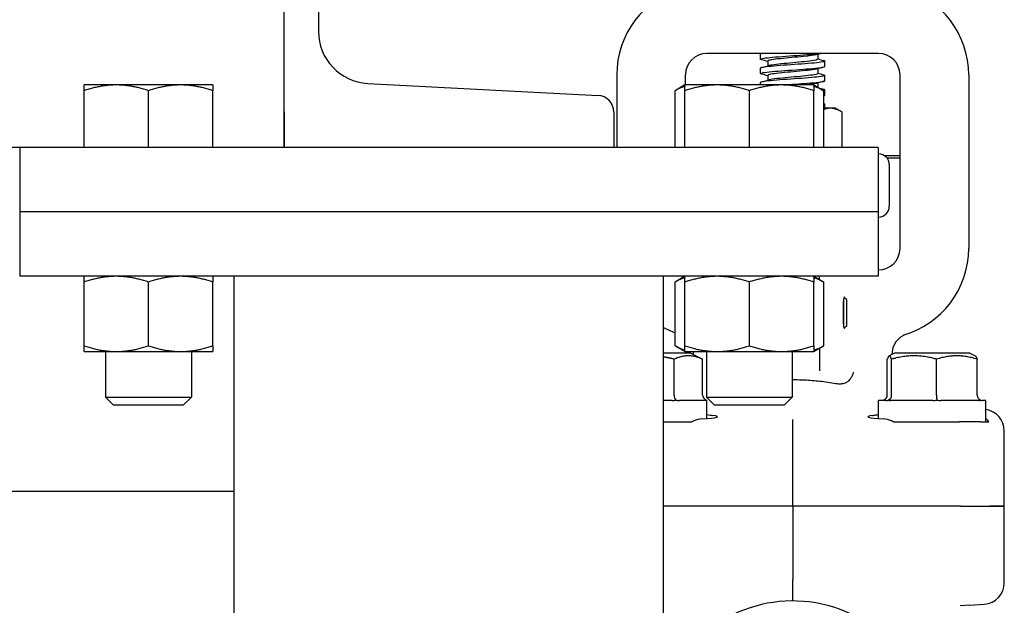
# Model space of a CAD drawing. Header units: inches. Extents: x 36 to 1719, y -84 to 1122.
# Tile 442 of 571: x 1410.97 to 1416.7, y 419.13 to 422.54. Entities that reach past the tile are written whole.
import ezdxf

# ---------------------------------------------------------------- set-up
doc = ezdxf.new("R2010")
doc.units = ezdxf.units.IN
doc.header["$LTSCALE"] = 48
doc.header["$MEASUREMENT"] = 0
doc.layers.add('Visible (ANSI)', color=7, linetype='Continuous', lineweight=30)

msp = doc.modelspace()

# ---------------------------------------------------------------- linework, layer by layer
at = {"layer": 'Visible (ANSI)'}
for p, q in [((1412.50653, 421.79627), (1412.50653, 427.79627)), ((1412.70653, 427.12033), (1412.70653, 422.47222)), ((1414.98947, 422.34377), (1414.96912, 422.34377)), ((1415.94877, 422.34377), (1414.98947, 422.34377)), ((1415.28162, 422.3099), (1415.28162, 422.34079)), ((1415.61495, 422.33856), (1415.61495, 422.3099)), ((1415.96912, 422.34377), (1415.94877, 422.34377)), ((1415.32329, 422.29912), (1415.32329, 422.27046)), ((1415.65662, 422.26823), (1415.65662, 422.29912)), ((1414.44412, 422.21877), (1414.44412, 421.79627)), ((1414.84412, 422.16028), (1414.84412, 422.21877)), ((1415.28162, 422.22656), (1415.28162, 422.25745)), ((1415.61495, 422.25523), (1415.61495, 422.22656)), ((1416.09412, 421.20877), (1416.09412, 422.21877)), ((1416.49412, 422.21877), (1416.49412, 421.20877)), ((1411.52903, 422.16028), (1411.34153, 422.16028)), ((1411.90403, 422.16028), (1411.52903, 422.16028)), ((1412.09153, 422.16028), (1411.90403, 422.16028)), ((1412.99381, 422.1695), (1414.33555, 422.09919)), ((1414.84153, 422.16028), (1414.78352, 422.12678)), ((1415.02903, 422.16028), (1414.84153, 422.16028)), ((1415.40403, 422.16028), (1415.02903, 422.16028)), ((1415.28162, 422.16028), (1415.28162, 422.17412)), ((1415.32329, 422.21579), (1415.32329, 422.18712)), ((1415.59153, 422.16028), (1415.40403, 422.16028)), ((1415.59153, 422.16028), (1415.64954, 422.12678)), ((1415.61495, 422.17189), (1415.61495, 422.14675)), ((1415.65662, 422.1849), (1415.65662, 422.21579)), ((1411.34153, 421.79628), (1411.34153, 422.12678)), ((1411.71653, 421.79628), (1411.71653, 422.12678)), ((1412.09153, 421.79628), (1412.09153, 422.12678)), ((1414.78352, 421.79628), (1414.78352, 422.12678)), ((1414.84153, 421.79628), (1414.84153, 422.12678)), ((1415.21653, 421.79628), (1415.21653, 422.12678)), ((1415.59153, 421.79628), (1415.59153, 422.12678)), ((1415.64954, 421.79628), (1415.64954, 422.12678)), ((1415.65662, 422.10156), (1415.65662, 422.13245)), ((1415.64998, 422.09802), (1415.64954, 422.09791)), ((1415.64954, 422.05278), (1415.64998, 422.05266)), ((1415.65662, 422.02477), (1415.65662, 422.04912)), ((1412.50653, 422.00332), (1412.50653, 421.79627)), ((1414.42653, 422.00332), (1414.42653, 421.79627)), ((1415.68877, 422.02477), (1415.64954, 422.02477)), ((1415.71912, 422.02477), (1415.68877, 422.02477)), ((1415.71912, 422.02477), (1415.75366, 422.00483)), ((1415.7577, 421.79627), (1415.7577, 422.00244)), ((1410.96653, 421.79627), (1403.38153, 421.79627)), ((1410.96653, 421.79627), (1410.96653, 421.42127)), ((1415.96653, 421.79627), (1410.96653, 421.79627)), ((1411.52903, 421.79628), (1411.34153, 421.79628)), ((1411.34153, 421.79628), (1411.34153, 421.79627)), ((1411.71653, 421.79628), (1411.52903, 421.79628)), ((1411.90403, 421.79628), (1411.71653, 421.79628)), ((1412.09153, 421.79628), (1411.90403, 421.79628)), ((1412.09153, 421.79628), (1412.09153, 421.79627)), ((1414.84153, 421.79628), (1414.78352, 421.79628)), ((1415.02903, 421.79628), (1414.84153, 421.79628)), ((1414.84153, 421.79628), (1414.84153, 421.79627)), ((1415.21653, 421.79628), (1415.02903, 421.79628)), ((1415.40403, 421.79628), (1415.21653, 421.79628)), ((1415.59153, 421.79628), (1415.40403, 421.79628)), ((1415.59153, 421.79628), (1415.59153, 421.79627)), ((1415.64954, 421.79628), (1415.59153, 421.79628)), ((1415.61984, 421.79627), (1415.61984, 421.79628)), ((1415.96653, 421.79627), (1415.96653, 421.42127)), ((1415.96653, 421.75877), (1415.96912, 421.75877)), ((1416.00204, 421.7494), (1416.09412, 421.7494)), ((1416.09412, 421.73377), (1416.01912, 421.73377)), ((1416.03162, 421.69627), (1416.03162, 421.45382)), ((1415.96653, 421.42127), (1410.96653, 421.42127)), ((1410.96653, 421.42127), (1410.96653, 421.04627)), ((1415.96653, 421.42127), (1410.96653, 421.42127)), ((1415.96653, 421.42127), (1415.96653, 421.04627)), ((1415.96912, 421.39132), (1415.96653, 421.39132)), ((1415.96653, 421.08377), (1415.96912, 421.08377)), ((1415.96653, 421.04627), (1410.96653, 421.04627)), ((1412.21653, 415.79627), (1412.21653, 421.04627)), ((1414.71653, 415.79627), (1414.71653, 421.04627)), ((1414.84153, 421.04627), (1414.78352, 421.01278)), ((1415.59153, 421.04627), (1415.64954, 421.01278)), ((1415.62537, 421.02673), (1415.62537, 421.04627)), ((1411.34153, 420.64177), (1411.34153, 421.01278)), ((1411.71653, 420.64177), (1411.71653, 421.01278)), ((1412.09153, 420.64177), (1412.09153, 421.01278)), ((1414.78352, 420.64177), (1414.78352, 421.01278)), ((1414.84153, 420.64177), (1414.84153, 421.01278)), ((1415.21653, 420.64177), (1415.21653, 421.01278)), ((1415.59153, 420.64177), (1415.59153, 421.01278)), ((1415.64954, 420.64177), (1415.64954, 421.01278)), ((1415.76599, 420.75546), (1415.76599, 420.91209)), ((1415.78162, 420.91065), (1415.76845, 420.92382)), ((1415.78162, 420.91065), (1415.78162, 420.7569)), ((1415.78162, 420.7569), (1415.76845, 420.74373)), ((1414.84153, 420.60827), (1414.78352, 420.64177)), ((1415.59153, 420.60827), (1415.64954, 420.64177)), ((1415.62537, 420.62781), (1415.62537, 420.4955)), ((1411.34153, 420.60827), (1411.52903, 420.60827)), ((1411.46653, 420.60827), (1411.46653, 420.34204)), ((1411.52903, 420.60827), (1411.90403, 420.60827)), ((1411.90403, 420.60827), (1412.09153, 420.60827)), ((1411.96653, 420.60827), (1411.96653, 420.34204)), ((1414.87537, 420.59877), (1414.71653, 420.59877)), ((1414.77862, 420.35502), (1414.77862, 420.56381)), ((1414.84153, 420.60827), (1415.02903, 420.60827)), ((1414.87537, 420.59877), (1414.93246, 420.57023)), ((1414.89162, 420.59112), (1414.89162, 420.59065)), ((1414.9442, 420.35502), (1414.9442, 420.56381)), ((1414.96653, 420.60827), (1414.96653, 420.34204)), ((1415.02903, 420.60827), (1415.40403, 420.60827)), ((1415.40403, 420.60827), (1415.59153, 420.60827)), ((1415.46653, 420.60827), (1415.46653, 420.34204)), ((1416.01999, 420.35502), (1416.01999, 420.56381)), ((1416.06287, 420.59877), (1416.03066, 420.58267)), ((1416.04515, 420.35502), (1416.04515, 420.56381)), ((1416.04662, 420.59112), (1416.04662, 420.59065)), ((1416.50037, 420.59877), (1416.06287, 420.59877)), ((1416.30678, 420.35502), (1416.30678, 420.56381)), ((1416.50037, 420.59877), (1416.53257, 420.58267)), ((1416.54325, 420.35502), (1416.54325, 420.56381)), ((1411.51372, 420.29627), (1411.46653, 420.34204)), ((1411.46653, 420.34204), (1411.96653, 420.34204)), ((1411.91934, 420.29627), (1411.96653, 420.34204)), ((1415.01372, 420.29627), (1414.96653, 420.34204)), ((1414.96653, 420.34204), (1415.46653, 420.34204)), ((1415.41934, 420.29627), (1415.46653, 420.34204)), ((1411.91934, 420.29627), (1411.51372, 420.29627)), ((1414.7678, 420.32377), (1414.71653, 420.32377)), ((1414.96514, 420.32377), (1414.80888, 420.32377)), ((1414.96912, 420.32377), (1414.96909, 420.32377)), ((1414.96912, 420.21783), (1414.96912, 420.32377)), ((1415.41934, 420.29627), (1415.01372, 420.29627)), ((1415.96912, 420.21783), (1415.96912, 420.32377)), ((1416.01331, 420.32377), (1415.96912, 420.32377)), ((1416.28621, 420.32377), (1416.03931, 420.32377)), ((1416.55452, 420.32377), (1416.33136, 420.32377)), ((1416.59412, 420.32377), (1416.57367, 420.32377)), ((1416.59412, 420.19877), (1416.59412, 420.32377)), ((1415.46912, 420.08843), (1415.46912, 420.21331)), ((1414.71653, 420.19877), (1414.88229, 420.19877)), ((1416.05595, 420.19877), (1416.44117, 420.19877)), ((1416.56236, 420.19877), (1416.44117, 420.19877)), ((1416.56236, 420.19877), (1416.56734, 420.19877)), ((1416.56734, 420.19877), (1416.59412, 420.19877)), ((1416.59412, 420.19877), (1416.61215, 420.19877)), ((1416.70162, 419.70877), (1416.70162, 420.14667)), ((1415.46912, 419.70877), (1415.46912, 420.08843)), ((1410.88153, 419.79627), (1412.21653, 419.79627)), ((1415.46912, 419.70877), (1414.71653, 419.70877)), ((1415.46912, 419.70877), (1414.71653, 419.70877)), ((1415.46912, 419.70877), (1415.46912, 419.28121)), ((1416.44639, 419.70877), (1415.46912, 419.70877)), ((1416.44639, 419.70877), (1415.46912, 419.70877)), ((1416.44639, 419.70877), (1416.61684, 419.70877)), ((1416.44639, 419.70877), (1416.61684, 419.70877)), ((1416.61684, 419.70877), (1416.70162, 419.70877)), ((1416.70162, 419.70877), (1416.61684, 419.70877)), ((1416.70162, 419.26162), (1416.70162, 419.70877)), ((1415.46912, 419.15627), (1415.46912, 419.28121)), ((1416.50104, 419.13099), (1416.44422, 419.12701)), ((1416.50104, 419.13099), (1416.58487, 419.13685))]:
    msp.add_line(p, q, dxfattribs=at)
for centre, radius, start, end in [((1414.96912, 422.21877), 0.525, 105.803055, 180), ((1415.96912, 422.21877), 0.525, 0, 74.196945), ((1413.00967, 422.47222), 0.30314, 180, 267.000444), ((1414.96912, 422.21877), 0.125, 90, 180), ((1415.96912, 422.21877), 0.125, 0, 90), ((1414.33053, 422.00332), 0.096, 0, 87.000444), ((1415.96912, 421.69627), 0.0625, 0, 90), ((1415.96912, 421.45382), 0.0625, 270, 0), ((1415.96912, 421.20877), 0.125, 270, 0), ((1415.96912, 421.20877), 0.525, 285.803055, 0), ((1414.96912, 421.20877), 0.525, 241.24112, 249.296635), ((1416.17162, 420.59112), 0.125, 108.15197, 180), ((1414.76662, 420.59112), 0.125, 0, 7.886689), ((1415.46912, 418.35877), 0.7975, 199.319733, 160.680267)]:
    msp.add_arc(centre, radius, start, end, dxfattribs=at)
for centre, major_axis, ratio, start_param, end_param in [((1415.7703, 420.83377), (0, 0.0925), 0.0874887, 5.8777689, 9.8301944), ((1414.79387, 420.35502), (0, -0.03125), 0.4879975, 4.712389, 5.9365385), ((1414.98014, 420.35502), (0.03595, 0), 0.8693335, 3.1415927, 4.3657422), ((1415.98729, 420.35502), (0.0327, 0), 0.9555533, 5.0590358, 6.2831853), ((1416.01559, 420.35502), (0, -0.03125), 0.9458753, 0.3466468, 1.5707963), ((1416.30992, 420.35502), (0, -0.03125), 0.1006388, 4.712389, 5.9365385), ((1416.57595, 420.35502), (-0.0327, 0), 0.9555533, 0, 1.2241495), ((1416.57614, 420.1461), (0.10779, 0.06457), 0.9948398, 5.7457619, 7.172791), ((1414.65662, 420.22869), (-0.375, 0), 0.0524078, 2.4220006, 3.5274759), ((1416.28162, 420.22869), (-0.375, 0), 0.0524078, 5.897302, 7.0027774), ((1416.57614, 419.26155), (0.12517, 0.00876), 0.9961762, 4.712389, 6.2135973)]:
    msp.add_ellipse(centre, major_axis=major_axis, ratio=ratio, start_param=start_param, end_param=end_param, dxfattribs=at)
for points, knots in [([(1415.28831, 422.30636), (1415.27504, 422.30998), (1415.28264, 422.3136), (1415.30951, 422.31722), (1415.33959, 422.32128), (1415.39314, 422.32533), (1415.45017, 422.32939), (1415.50718, 422.33344), (1415.56636, 422.33749), (1415.60564, 422.34155), (1415.61283, 422.34229), (1415.61932, 422.34303), (1415.62507, 422.34377)], [-119.647505, -119.647505, -119.647505, -119.647505, -118.8280574, -118.8280574, -118.8280574, -117.9109695, -117.9109695, -117.9109695, -116.994168, -116.994168, -116.994168, -116.826406, -116.826406, -116.826406, -116.826406]), ([(1415.60659, 422.3363), (1415.5938, 422.33286), (1415.56702, 422.32941), (1415.53294, 422.32596), (1415.49076, 422.3217), (1415.43855, 422.31743), (1415.39765, 422.31316), (1415.35686, 422.30891), (1415.32844, 422.30465), (1415.32396, 422.30039), (1415.32351, 422.29997), (1415.3233, 422.29955), (1415.32333, 422.29912)], [116.5770818, 116.5770818, 116.5770818, 116.5770818, 117.3567332, 117.3567332, 117.3567332, 118.3219159, 118.3219159, 118.3219159, 119.2846371, 119.2846371, 119.2846371, 119.3805208, 119.3805208, 119.3805208, 119.3805208]), ([(1415.64967, 422.30266), (1415.65669, 422.30079), (1415.65846, 422.29891), (1415.6543, 422.29703), (1415.64541, 422.29302), (1415.60964, 422.28901), (1415.56009, 422.28501), (1415.51055, 422.281), (1415.4483, 422.27699), (1415.39612, 422.27298), (1415.34396, 422.26898), (1415.30298, 422.26497), (1415.28816, 422.26097), (1415.28382, 422.2598), (1415.28175, 422.25863), (1415.28184, 422.25745)], [115.971944, 115.971944, 115.971944, 115.971944, 116.3964197, 116.3964197, 116.3964197, 117.3031904, 117.3031904, 117.3031904, 118.2096177, 118.2096177, 118.2096177, 119.1157111, 119.1157111, 119.1157111, 119.3805208, 119.3805208, 119.3805208, 119.3805208]), ([(1415.61477, 422.3099), (1415.61453, 422.30673), (1415.60196, 422.30356), (1415.57907, 422.30039), (1415.54825, 422.29612), (1415.49957, 422.29186), (1415.45293, 422.28759), (1415.40631, 422.28332), (1415.36303, 422.27906), (1415.34076, 422.27479), (1415.33715, 422.2741), (1415.33411, 422.27341), (1415.33165, 422.27272)], [116.2389282, 116.2389282, 116.2389282, 116.2389282, 116.9556341, 116.9556341, 116.9556341, 117.920977, 117.920977, 117.920977, 118.8859376, 118.8859376, 118.8859376, 119.0423672, 119.0423672, 119.0423672, 119.0423672]), ([(1415.28847, 422.22302), (1415.27759, 422.22601), (1415.28027, 422.22899), (1415.29699, 422.23197), (1415.31978, 422.23604), (1415.3681, 422.2401), (1415.42385, 422.24416), (1415.47958, 422.24823), (1415.54146, 422.25229), (1415.58629, 422.25635), (1415.63, 422.26031), (1415.65654, 422.26427), (1415.65662, 422.26823)], [-125.9306903, -125.9306903, -125.9306903, -125.9306903, -125.2559201, -125.2559201, -125.2559201, -124.3367513, -124.3367513, -124.3367513, -123.417888, -123.417888, -123.417888, -122.5221135, -122.5221135, -122.5221135, -122.5221135]), ([(1415.64965, 422.21933), (1415.65823, 422.21701), (1415.65879, 422.21469), (1415.65045, 422.21238), (1415.63585, 422.20832), (1415.59432, 422.20426), (1415.54139, 422.2002), (1415.48852, 422.19615), (1415.42548, 422.1921), (1415.37579, 422.18804), (1415.32616, 422.184), (1415.29097, 422.17995), (1415.28331, 422.1759), (1415.28218, 422.17531), (1415.28166, 422.17471), (1415.2817, 422.17412)], [122.2551293, 122.2551293, 122.2551293, 122.2551293, 122.779391, 122.779391, 122.779391, 123.6972242, 123.6972242, 123.6972242, 124.6138996, 124.6138996, 124.6138996, 125.5294603, 125.5294603, 125.5294603, 125.6637061, 125.6637061, 125.6637061, 125.6637061]), ([(1415.60641, 422.25297), (1415.60089, 422.25143), (1415.59268, 422.2499), (1415.58198, 422.24836), (1415.55191, 422.24404), (1415.50303, 422.23972), (1415.45575, 422.2354), (1415.40853, 422.23109), (1415.36427, 422.22678), (1415.34139, 422.22247), (1415.32958, 422.22024), (1415.32364, 422.21801), (1415.32362, 422.21579)], [122.8602671, 122.8602671, 122.8602671, 122.8602671, 123.207942, 123.207942, 123.207942, 124.1847103, 124.1847103, 124.1847103, 125.1601902, 125.1601902, 125.1601902, 125.6637061, 125.6637061, 125.6637061, 125.6637061]), ([(1415.61472, 422.22656), (1415.61481, 422.2253), (1415.61296, 422.22404), (1415.60905, 422.22278), (1415.59568, 422.21846), (1415.55861, 422.21414), (1415.51334, 422.20982), (1415.46813, 422.2055), (1415.41605, 422.20119), (1415.3788, 422.19687), (1415.35725, 422.19438), (1415.34102, 422.19188), (1415.33184, 422.18938)], [122.5221135, 122.5221135, 122.5221135, 122.5221135, 122.8074999, 122.8074999, 122.8074999, 123.7848109, 123.7848109, 123.7848109, 124.7608122, 124.7608122, 124.7608122, 125.3255525, 125.3255525, 125.3255525, 125.3255525]), ([(1415.41631, 422.16028), (1415.46162, 422.16362), (1415.5119, 422.16696), (1415.55399, 422.17029), (1415.60659, 422.17447), (1415.64506, 422.17864), (1415.6543, 422.18281), (1415.65585, 422.18351), (1415.65657, 422.1842), (1415.65651, 422.1849)], [-130.6616832, -130.6616832, -130.6616832, -130.6616832, -129.9063411, -129.9063411, -129.9063411, -128.9626032, -128.9626032, -128.9626032, -128.8052988, -128.8052988, -128.8052988, -128.8052988]), ([(1415.46653, 420.44509), (1415.4715, 420.44509), (1415.47648, 420.44508), (1415.50023, 420.44488), (1415.51895, 420.44436), (1415.56793, 420.44205), (1415.59785, 420.43969), (1415.65869, 420.43296), (1415.68926, 420.42849), (1415.71901, 420.42309)], [0.65090769, 0.65090769, 0.65090769, 0.65090769, 0.68888157, 0.68888157, 0.83218617, 0.83218617, 1.06533313, 1.06533313, 1.31434763, 1.31434763, 1.31434763, 1.31434763]), ([(1415.71901, 420.42309), (1415.72484, 420.42203), (1415.73066, 420.42131), (1415.73891, 420.42083), (1415.7414, 420.42076), (1415.74567, 420.42076), (1415.74745, 420.42081), (1415.75104, 420.42099), (1415.75285, 420.42112), (1415.75729, 420.42157), (1415.7599, 420.42195), (1415.76713, 420.42332), (1415.77166, 420.42457), (1415.78223, 420.42869), (1415.78794, 420.43197), (1415.79916, 420.44124), (1415.80418, 420.44732), (1415.81454, 420.46364), (1415.81952, 420.47474), (1415.82415, 420.48712), (1415.82421, 420.48727), (1415.82427, 420.48742)], [0, 0, 0, 0, 0.04878278, 0.04878278, 0.07002342, 0.07002342, 0.08543215, 0.08543215, 0.10127417, 0.10127417, 0.1246126, 0.1246126, 0.16706492, 0.16706492, 0.22849379, 0.22849379, 0.29966244, 0.29966244, 0.39445019, 0.39445019, 0.39562076, 0.39562076, 0.39562076, 0.39562076]), ([(1414.93865, 420.21574), (1414.92508, 420.21493), (1414.9096, 420.21074), (1414.88983, 420.20235), (1414.88606, 420.20062), (1414.88229, 420.19877)], [0.52788927, 0.52788927, 0.52788927, 0.52788927, 0.6827691, 0.6827691, 0.71884724, 0.71884724, 0.71884724, 0.71884724]), ([(1415.9342, 420.23609), (1415.93983, 420.23682), (1415.9463, 420.23794), (1415.95838, 420.23997), (1415.96358, 420.24083), (1415.96912, 420.24166)], [0, 0, 0, 0, 0.11429299, 0.11429299, 0.19064054, 0.19064054, 0.19064054, 0.19064054]), ([(1416.05595, 420.19877), (1416.05219, 420.20062), (1416.04844, 420.20234), (1416.02867, 420.21073), (1416.01317, 420.21493), (1415.99959, 420.21574)], [1.52999431, 1.52999431, 1.52999431, 1.52999431, 1.56596178, 1.56596178, 1.72096024, 1.72096024, 1.72096024, 1.72096024])]:
    msp.add_open_spline(points, degree=3, knots=knots, dxfattribs=at)
for points in [[(1415.2864, 422.34377), (1415.28333, 422.34278), (1415.28185, 422.34178), (1415.2819, 422.34079)], [(1415.63417, 422.34377), (1415.62501, 422.3413), (1415.61585, 422.33881), (1415.60669, 422.3363)], [(1415.32329, 422.29689), (1415.31162, 422.30008), (1415.29994, 422.30322), (1415.28826, 422.30636)], [(1415.61495, 422.31212), (1415.62662, 422.30894), (1415.6383, 422.30579), (1415.64998, 422.30266)], [(1415.28826, 422.261), (1415.3027, 422.26487), (1415.31713, 422.26876), (1415.33155, 422.27272)], [(1415.32329, 422.21356), (1415.31162, 422.21674), (1415.29994, 422.21989), (1415.28826, 422.22302)], [(1415.64998, 422.26469), (1415.63554, 422.26082), (1415.62111, 422.25692), (1415.60669, 422.25297)], [(1415.61495, 422.22879), (1415.62662, 422.22561), (1415.6383, 422.22246), (1415.64998, 422.21933)], [(1415.28826, 422.17766), (1415.3027, 422.18153), (1415.31713, 422.18543), (1415.33155, 422.18938)], [(1415.60666, 422.16964), (1415.59514, 422.16652), (1415.57185, 422.1634), (1415.54237, 422.16028)], [(1415.64998, 422.18136), (1415.63554, 422.17749), (1415.62111, 422.17359), (1415.60669, 422.16964)], [(1415.6192, 422.1443), (1415.62945, 422.14151), (1415.63971, 422.13875), (1415.64998, 422.136)], [(1415.64975, 422.136), (1415.65924, 422.1334), (1415.65851, 422.1308), (1415.64706, 422.12821)], [(1415.64983, 422.05266), (1415.65858, 422.05026), (1415.65845, 422.04786), (1415.64942, 422.04547)], [(1415.64954, 422.09791), (1415.6542, 422.09913), (1415.65645, 422.10035), (1415.65637, 422.10156)], [(1414.7678, 420.32377), (1414.77456, 420.32377), (1414.78178, 420.32426), (1414.78869, 420.32563)], [(1414.78869, 420.32563), (1414.79559, 420.32426), (1414.80256, 420.32377), (1414.80888, 420.32377)], [(1414.96514, 420.32377), (1414.96629, 420.32377), (1414.96726, 420.32426), (1414.96793, 420.32563)], [(1414.96793, 420.32563), (1414.96859, 420.32426), (1414.96898, 420.32377), (1414.96909, 420.32377)], [(1415.9984, 420.32563), (1415.99518, 420.32426), (1415.99214, 420.32377), (1415.98957, 420.32377)], [(1416.01331, 420.32377), (1416.01702, 420.32377), (1416.02127, 420.32426), (1416.02563, 420.32563)], [(1416.02563, 420.32563), (1416.03001, 420.32426), (1416.03474, 420.32377), (1416.03931, 420.32377)], [(1416.28621, 420.32377), (1416.29344, 420.32377), (1416.30126, 420.32426), (1416.30886, 420.32563)], [(1416.30886, 420.32563), (1416.31645, 420.32426), (1416.32422, 420.32377), (1416.33136, 420.32377)], [(1416.55452, 420.32377), (1416.55804, 420.32377), (1416.56161, 420.32426), (1416.56484, 420.32563)], [(1416.56484, 420.32563), (1416.56806, 420.32426), (1416.5711, 420.32377), (1416.57367, 420.32377)], [(1414.96912, 420.24167), (1414.98297, 420.23957), (1414.99465, 420.2373), (1415.00404, 420.23609)], [(1416.59411, 420.21796), (1416.60091, 420.21219), (1416.60695, 420.2057), (1416.61215, 420.19877)]]:
    msp.add_open_spline(points, degree=3, dxfattribs=at)
for points, weights in [([(1411.34153, 422.12678), (1411.34153, 422.16028), (1411.34153, 422.16028)], [1, 1.0379548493, 1]), ([(1411.52903, 422.16028), (1411.44201, 422.16028), (1411.34153, 422.12678)], [1, 1.0379548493, 1]), ([(1411.71653, 422.12678), (1411.61605, 422.16028), (1411.52903, 422.16028)], [1, 1.0379548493, 1]), ([(1411.90403, 422.16028), (1411.81701, 422.16028), (1411.71653, 422.12678)], [1, 1.0379548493, 1]), ([(1412.09153, 422.12678), (1411.99105, 422.16028), (1411.90403, 422.16028)], [1, 1.0379548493, 1]), ([(1412.09153, 422.16028), (1412.09153, 422.16028), (1412.09153, 422.12678)], [1, 1.0379548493, 1]), ([(1414.84153, 422.12678), (1414.84153, 422.16028), (1414.84153, 422.16028)], [1, 1.0379548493, 1]), ([(1415.02903, 422.16028), (1414.94201, 422.16028), (1414.84153, 422.12678)], [1, 1.0379548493, 1]), ([(1415.21653, 422.12678), (1415.11605, 422.16028), (1415.02903, 422.16028)], [1, 1.0379548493, 1]), ([(1415.40403, 422.16028), (1415.31701, 422.16028), (1415.21653, 422.12678)], [1, 1.0379548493, 1]), ([(1415.59153, 422.12678), (1415.49105, 422.16028), (1415.40403, 422.16028)], [1, 1.0379548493, 1]), ([(1415.59153, 422.16028), (1415.59153, 422.16028), (1415.59153, 422.12678)], [1, 1.0379548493, 1]), ([(1414.84153, 422.15264), (1414.8141, 422.14444), (1414.78352, 422.12678)], [1.01895290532, 1.01965956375, 1]), ([(1415.64954, 422.12678), (1415.61895, 422.14444), (1415.59153, 422.15264)], [1, 1.01965956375, 1.01895290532]), ([(1415.68877, 422.02477), (1415.66966, 422.02477), (1415.64954, 422.01718)], [1, 1.02233364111, 1.01838386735]), ([(1415.7577, 422.00244), (1415.72076, 422.02477), (1415.68877, 422.02477)], [1, 1.0379548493, 1]), ([(1411.34153, 421.01278), (1411.34153, 421.04627), (1411.34153, 421.04627)], [1, 1.0379548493, 1]), ([(1411.52903, 421.04627), (1411.44201, 421.04627), (1411.34153, 421.01278)], [1, 1.0379548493, 1]), ([(1411.71653, 421.01278), (1411.61605, 421.04627), (1411.52903, 421.04627)], [1, 1.0379548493, 1]), ([(1411.90403, 421.04627), (1411.81701, 421.04627), (1411.71653, 421.01278)], [1, 1.0379548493, 1]), ([(1412.09153, 421.01278), (1411.99105, 421.04627), (1411.90403, 421.04627)], [1, 1.0379548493, 1]), ([(1412.09153, 421.04627), (1412.09153, 421.04627), (1412.09153, 421.01278)], [1, 1.0379548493, 1]), ([(1414.84153, 421.03864), (1414.8141, 421.03044), (1414.78352, 421.01278)], [1.01895290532, 1.01965956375, 1]), ([(1414.84153, 421.01278), (1414.84153, 421.04627), (1414.84153, 421.04627)], [1, 1.0379548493, 1]), ([(1415.02903, 421.04627), (1414.94201, 421.04627), (1414.84153, 421.01278)], [1, 1.0379548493, 1]), ([(1415.21653, 421.01278), (1415.11605, 421.04627), (1415.02903, 421.04627)], [1, 1.0379548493, 1]), ([(1415.40403, 421.04627), (1415.31701, 421.04627), (1415.21653, 421.01278)], [1, 1.0379548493, 1]), ([(1415.59153, 421.01278), (1415.49105, 421.04627), (1415.40403, 421.04627)], [1, 1.0379548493, 1]), ([(1415.59153, 421.04627), (1415.59153, 421.04627), (1415.59153, 421.01278)], [1, 1.0379548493, 1]), ([(1415.64954, 421.01278), (1415.61895, 421.03044), (1415.59153, 421.03864)], [1, 1.01965956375, 1.01895290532]), ([(1411.34153, 420.64177), (1411.44201, 420.60827), (1411.52903, 420.60827)], [1, 1.0379548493, 1]), ([(1411.34153, 420.60827), (1411.34153, 420.60827), (1411.34153, 420.64177)], [1, 1.0379548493, 1]), ([(1411.52903, 420.60827), (1411.61605, 420.60827), (1411.71653, 420.64177)], [1, 1.0379548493, 1]), ([(1411.71653, 420.64177), (1411.81701, 420.60827), (1411.90403, 420.60827)], [1, 1.0379548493, 1]), ([(1411.90403, 420.60827), (1411.99105, 420.60827), (1412.09153, 420.64177)], [1, 1.0379548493, 1]), ([(1412.09153, 420.64177), (1412.09153, 420.60827), (1412.09153, 420.60827)], [1, 1.0379548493, 1]), ([(1414.78352, 420.64177), (1414.8141, 420.62411), (1414.84153, 420.61591)], [1, 1.01965956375, 1.01895290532]), ([(1414.84153, 420.64177), (1414.94201, 420.60827), (1415.02903, 420.60827)], [1, 1.0379548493, 1]), ([(1414.84153, 420.60827), (1414.84153, 420.60827), (1414.84153, 420.64177)], [1, 1.0379548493, 1]), ([(1415.02903, 420.60827), (1415.11605, 420.60827), (1415.21653, 420.64177)], [1, 1.0379548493, 1]), ([(1415.21653, 420.64177), (1415.31701, 420.60827), (1415.40403, 420.60827)], [1, 1.0379548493, 1]), ([(1415.40403, 420.60827), (1415.49105, 420.60827), (1415.59153, 420.64177)], [1, 1.0379548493, 1]), ([(1415.59153, 420.64177), (1415.59153, 420.60827), (1415.59153, 420.60827)], [1, 1.0379548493, 1]), ([(1415.59153, 420.61591), (1415.61895, 420.62411), (1415.64954, 420.64177)], [1.01895290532, 1.01965956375, 1]), ([(1414.77862, 420.56381), (1414.74614, 420.57196), (1414.71653, 420.57659)], [1.04422863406, 1.07682006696, 1.09626078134]), ([(1414.9442, 420.56381), (1414.86141, 420.59989), (1414.77862, 420.56381)], [1.04422863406, 1.20577136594, 1.04422863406]), ([(1414.93246, 420.57023), (1414.9382, 420.56736), (1414.9442, 420.56381)], [1.06970791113, 1.05817173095, 1.04422863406]), ([(1416.04515, 420.56381), (1416.03257, 420.59989), (1416.01999, 420.56381)], [1.04422863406, 1.20577136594, 1.04422863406]), ([(1416.30678, 420.56381), (1416.17597, 420.59989), (1416.04515, 420.56381)], [1.04422863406, 1.20577136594, 1.04422863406]), ([(1416.54325, 420.56381), (1416.42501, 420.59989), (1416.30678, 420.56381)], [1.04422863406, 1.20577136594, 1.04422863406]), ([(1416.53257, 420.58267), (1416.53754, 420.58019), (1416.54325, 420.56381)], [1.12285543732, 1.11183872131, 1.04422863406])]:
    msp.add_rational_spline(points, weights, degree=2, dxfattribs=at)

doc.saveas('drawing.dxf')
